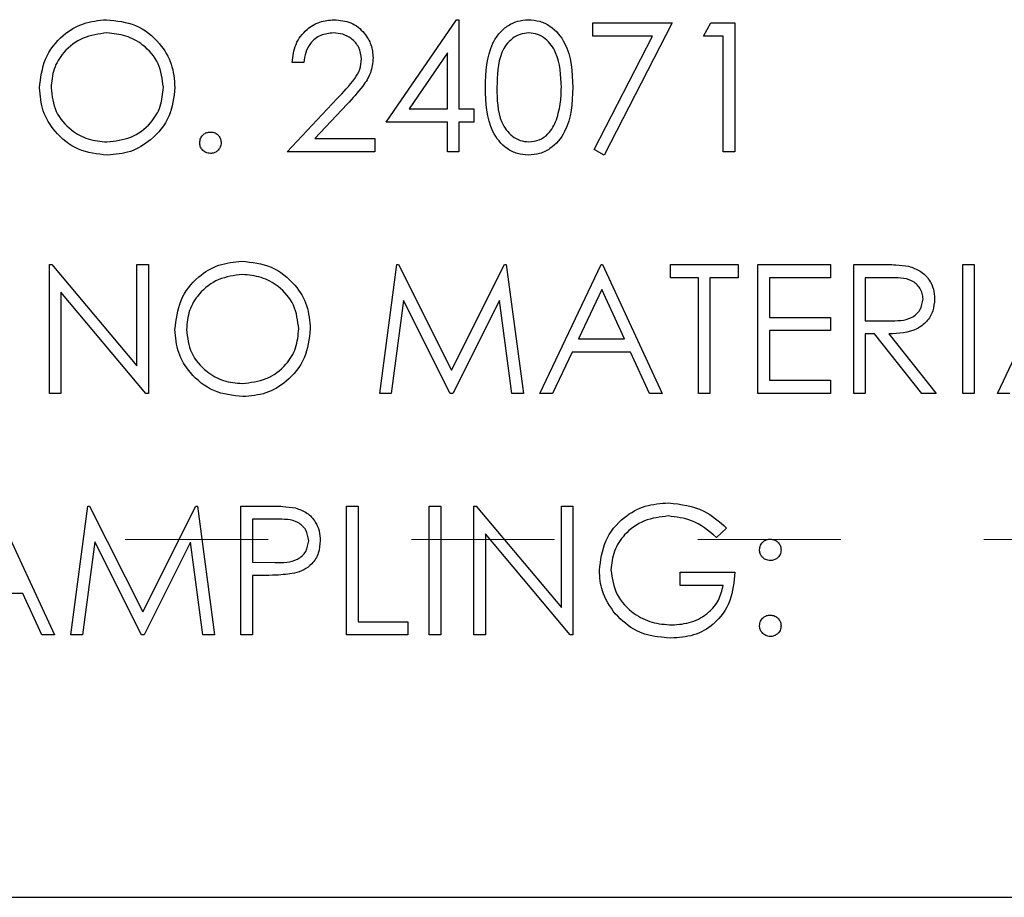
# Model space of a CAD drawing. Header units: inches. Extents: x 1880 to 2363, y -453 to -54.
# Tile 719 of 1056: x 1982.892 to 1983.58, y -74.366 to -73.753. Entities that reach past the tile are written whole.
import ezdxf

# ---------------------------------------------------------------- set-up
doc = ezdxf.new("R2010")
doc.units = ezdxf.units.IN
doc.header["$LTSCALE"] = 0.5
doc.header["$MEASUREMENT"] = 0
doc.linetypes.add('HIDDEN', pattern=[0.225, 0.15, -0.075])
doc.layers.add('DSS-M-S', color=53, linetype='Continuous')
doc.layers.add('DST-M-S', color=53, linetype='Continuous')

msp = doc.modelspace()

# ---------------------------------------------------------------- linework, layer by layer
at = {"layer": 'DSS-M-S', "linetype": 'Continuous', "lineweight": 25}
for p, q in [((1983.1485, -73.82445), (1983.19763, -73.75291)), ((1983.19763, -73.75291), (1983.19927, -73.75291)), ((1983.19927, -73.75291), (1983.19927, -73.81522)), ((1983.29273, -73.75522), (1983.34811, -73.75522)), ((1983.29273, -73.76445), (1983.29273, -73.75522)), ((1983.34811, -73.75522), (1983.3008, -73.84753)), ((1983.37004, -73.76445), (1983.37532, -73.75522)), ((1983.37532, -73.75522), (1983.39196, -73.75522)), ((1983.39196, -73.75522), (1983.39196, -73.84522)), ((1983.33445, -73.76445), (1983.29273, -73.76445)), ((1983.29383, -73.84369), (1983.33445, -73.76445)), ((1983.38388, -73.76445), (1983.37004, -73.76445)), ((1983.38388, -73.84522), (1983.38388, -73.76445)), ((1983.19119, -73.77614), (1983.16436, -73.81522)), ((1983.19119, -73.81522), (1983.19119, -73.77614)), ((1983.0908, -73.78291), (1983.08273, -73.78291)), ((1983.07927, -73.84522), (1983.11417, -73.80797)), ((1983.12106, -73.81196), (1983.09854, -73.83599)), ((1983.16436, -73.81522), (1983.19119, -73.81522)), ((1983.19927, -73.81522), (1983.20965, -73.81522)), ((1983.20965, -73.81522), (1983.20965, -73.82445)), ((1983.19119, -73.82445), (1983.1485, -73.82445)), ((1983.19119, -73.84522), (1983.19119, -73.82445)), ((1983.19927, -73.82445), (1983.19927, -73.84522)), ((1983.20965, -73.82445), (1983.19927, -73.82445)), ((1983.09854, -73.83599), (1983.14042, -73.83599)), ((1983.14042, -73.83599), (1983.14042, -73.84522)), ((1983.14042, -73.84522), (1983.07927, -73.84522)), ((1983.19927, -73.84522), (1983.19119, -73.84522)), ((1983.3008, -73.84753), (1983.29383, -73.84369)), ((1983.39196, -73.84522), (1983.38388, -73.84522)), ((1982.91311, -73.92397), (1982.91481, -73.92397)), ((1982.91311, -74.01397), (1982.91311, -73.92397)), ((1982.91481, -73.92397), (1982.97427, -73.99481)), ((1982.97427, -73.92397), (1982.98234, -73.92397)), ((1982.97427, -73.99481), (1982.97427, -73.92397)), ((1982.98234, -73.92397), (1982.98234, -74.01397)), ((1983.14388, -74.01397), (1983.15576, -73.92397)), ((1983.15576, -73.92397), (1983.15692, -73.92397)), ((1983.15692, -73.92397), (1983.19407, -73.99782)), ((1983.19407, -73.99782), (1983.23114, -73.92397)), ((1983.23114, -73.92397), (1983.23231, -73.92397)), ((1983.23231, -73.92397), (1983.24427, -74.01397)), ((1983.2558, -74.01397), (1983.2985, -73.92397)), ((1983.2985, -73.92397), (1983.29965, -73.92397)), ((1983.29965, -73.92397), (1983.34119, -74.01397)), ((1983.34696, -73.92397), (1983.39427, -73.92397)), ((1983.34696, -73.9332), (1983.34696, -73.92397)), ((1983.39427, -73.92397), (1983.39427, -73.9332)), ((1983.40811, -73.92397), (1983.45888, -73.92397)), ((1983.40811, -74.01397), (1983.40811, -73.92397)), ((1983.45888, -73.92397), (1983.45888, -73.9332)), ((1983.47504, -73.92397), (1983.49305, -73.92397)), ((1983.47504, -74.01397), (1983.47504, -73.92397)), ((1983.55119, -73.92397), (1983.55927, -73.92397)), ((1983.55119, -74.01397), (1983.55119, -73.92397)), ((1983.55927, -73.92397), (1983.55927, -74.01397)), ((1983.57542, -74.01397), (1983.61811, -73.92397)), ((1983.36657, -73.9332), (1983.34696, -73.9332)), ((1983.36657, -74.01397), (1983.36657, -73.9332)), ((1983.37465, -73.9332), (1983.37465, -74.01397)), ((1983.39427, -73.9332), (1983.37465, -73.9332)), ((1983.45888, -73.9332), (1983.41619, -73.9332)), ((1983.41619, -73.9332), (1983.41619, -73.96089)), ((1983.49999, -73.9332), (1983.48311, -73.9332)), ((1983.48311, -73.9332), (1983.48311, -73.9632)), ((1982.9805, -74.01397), (1982.92119, -73.9433)), ((1982.92119, -73.9433), (1982.92119, -74.01397)), ((1983.29898, -73.94151), (1983.28269, -73.97589)), ((1983.31485, -73.97589), (1983.29898, -73.94151)), ((1983.16061, -73.94907), (1983.15201, -74.01397)), ((1983.19323, -74.01397), (1983.16061, -73.94907)), ((1983.22754, -73.94921), (1983.19505, -74.01397)), ((1983.23615, -74.01397), (1983.22754, -73.94921)), ((1983.41619, -73.96089), (1983.45888, -73.96089)), ((1983.45888, -73.96089), (1983.45888, -73.97013)), ((1983.48311, -73.9632), (1983.49959, -73.96333)), ((1983.41619, -73.97013), (1983.41619, -74.00474)), ((1983.45888, -73.97013), (1983.41619, -73.97013)), ((1983.28269, -73.97589), (1983.31485, -73.97589)), ((1983.48311, -73.97243), (1983.48311, -74.01397)), ((1983.48968, -73.97243), (1983.48311, -73.97243)), ((1983.52274, -74.01397), (1983.48968, -73.97243)), ((1983.49966, -73.97243), (1983.53273, -74.01397)), ((1983.2783, -73.98513), (1983.26462, -74.01397)), ((1983.3191, -73.98513), (1983.2783, -73.98513)), ((1983.33241, -74.01397), (1983.3191, -73.98513)), ((1983.41619, -74.00474), (1983.45888, -74.00474)), ((1983.45888, -74.00474), (1983.45888, -74.01397)), ((1982.92119, -74.01397), (1982.91311, -74.01397)), ((1982.98234, -74.01397), (1982.9805, -74.01397)), ((1983.15201, -74.01397), (1983.14388, -74.01397)), ((1983.19505, -74.01397), (1983.19323, -74.01397)), ((1983.24427, -74.01397), (1983.23615, -74.01397)), ((1983.26462, -74.01397), (1983.2558, -74.01397)), ((1983.34119, -74.01397), (1983.33241, -74.01397)), ((1983.37465, -74.01397), (1983.36657, -74.01397)), ((1983.45888, -74.01397), (1983.40811, -74.01397)), ((1983.48311, -74.01397), (1983.47504, -74.01397)), ((1983.53273, -74.01397), (1983.52274, -74.01397)), ((1983.55927, -74.01397), (1983.55119, -74.01397)), ((1983.58424, -74.01397), (1983.57542, -74.01397)), ((1982.87504, -74.09272), (1982.91657, -74.18272)), ((1982.92811, -74.18272), (1982.93999, -74.09272)), ((1982.93999, -74.09272), (1982.94115, -74.09272)), ((1982.94115, -74.09272), (1982.9783, -74.16657)), ((1982.9783, -74.16657), (1983.01537, -74.09272)), ((1983.01537, -74.09272), (1983.01654, -74.09272)), ((1983.01654, -74.09272), (1983.0285, -74.18272)), ((1983.04696, -74.09272), (1983.06461, -74.09272)), ((1983.04696, -74.18272), (1983.04696, -74.09272)), ((1983.1208, -74.09272), (1983.12888, -74.09272)), ((1983.1208, -74.18272), (1983.1208, -74.09272)), ((1983.12888, -74.09272), (1983.12888, -74.17349)), ((1983.1785, -74.09272), (1983.18657, -74.09272)), ((1983.1785, -74.18272), (1983.1785, -74.09272)), ((1983.18657, -74.09272), (1983.18657, -74.18272)), ((1983.20965, -74.09272), (1983.21135, -74.09272)), ((1983.20965, -74.18272), (1983.20965, -74.09272)), ((1983.21135, -74.09272), (1983.2708, -74.16356)), ((1983.2708, -74.09272), (1983.27888, -74.09272)), ((1983.2708, -74.16356), (1983.2708, -74.09272)), ((1983.27888, -74.09272), (1983.27888, -74.18272)), ((1983.05504, -74.10195), (1983.05504, -74.13195)), ((1983.0715, -74.10195), (1983.05504, -74.10195)), ((1983.38619, -74.10808), (1983.37927, -74.11464)), ((1983.27704, -74.18272), (1983.21773, -74.11205)), ((1983.21773, -74.11205), (1983.21773, -74.18272)), ((1982.94484, -74.11782), (1982.93624, -74.18272)), ((1982.97746, -74.18272), (1982.94484, -74.11782)), ((1983.01177, -74.11796), (1982.97928, -74.18272)), ((1983.02038, -74.18272), (1983.01177, -74.11796)), ((1983.05504, -74.13195), (1983.07079, -74.13215)), ((1983.05504, -74.14118), (1983.05504, -74.18272)), ((1983.06147, -74.14118), (1983.05504, -74.14118)), ((1983.35388, -74.13888), (1983.39196, -74.13888)), ((1983.35388, -74.14811), (1983.35388, -74.13888)), ((1983.38388, -74.14811), (1983.35388, -74.14811)), ((1982.89449, -74.15388), (1982.85369, -74.15388)), ((1982.90779, -74.18272), (1982.89449, -74.15388)), ((1983.12888, -74.17349), (1983.1635, -74.17349)), ((1983.1635, -74.17349), (1983.1635, -74.18272)), ((1982.91657, -74.18272), (1982.90779, -74.18272)), ((1982.93624, -74.18272), (1982.92811, -74.18272)), ((1982.97928, -74.18272), (1982.97746, -74.18272)), ((1983.0285, -74.18272), (1983.02038, -74.18272)), ((1983.05504, -74.18272), (1983.04696, -74.18272)), ((1983.1635, -74.18272), (1983.1208, -74.18272)), ((1983.18657, -74.18272), (1983.1785, -74.18272)), ((1983.21773, -74.18272), (1983.20965, -74.18272)), ((1983.27888, -74.18272), (1983.27704, -74.18272)), ((1976.96606, -74.36607), (1989.46606, -74.36607))]:
    msp.add_line(p, q, dxfattribs=at)
at = {"layer": 'DSS-M-S', "linetype": 'HIDDEN', "lineweight": 18}
msp.add_line((1989.46606, -74.11607), (1976.96606, -74.11607), dxfattribs=at)
at = {"layer": 'DSS-M-S', "linetype": 'Continuous', "lineweight": 25}
for points, knots in [([(1982.90619, -73.80062), (1982.90702, -73.79367), (1982.90868, -73.77979), (1982.921, -73.76397), (1982.93655, -73.75455), (1982.94746, -73.75346), (1982.95292, -73.75291)], [0, 0, 0, 0, 0.279731, 0.559327, 0.77968, 1, 1, 1, 1]), ([(1982.95292, -73.75291), (1982.95997, -73.75365), (1982.97407, -73.75513), (1982.98984, -73.76791), (1982.99942, -73.78358), (1983.00034, -73.79465), (1983.0008, -73.80019)], [0, 0, 0, 0, 0.279767, 0.559358, 0.779571, 1, 1, 1, 1]), ([(1983.08273, -73.78291), (1983.08325, -73.77854), (1983.0843, -73.7698), (1983.09198, -73.7598), (1983.10175, -73.7538), (1983.10863, -73.75321), (1983.11208, -73.75291)], [0, 0, 0, 0, 0.280029, 0.559515, 0.779668, 1, 1, 1, 1]), ([(1983.11208, -73.75291), (1983.11609, -73.75329), (1983.12411, -73.75404), (1983.13302, -73.76137), (1983.13842, -73.77026), (1983.13898, -73.77653), (1983.13927, -73.77967)], [0, 0, 0, 0, 0.27989, 0.559224, 0.779582, 1, 1, 1, 1]), ([(1983.21773, -73.80026), (1983.21808, -73.78951), (1983.21851, -73.77606), (1983.2269, -73.76254), (1983.23274, -73.75717), (1983.23993, -73.75356), (1983.24519, -73.75313), (1983.24782, -73.75291)], [0, 0, 0, 0, 0.498702, 0.624177, 0.749467, 0.874745, 1, 1, 1, 1]), ([(1983.24782, -73.75291), (1983.25047, -73.75313), (1983.25577, -73.75355), (1983.26542, -73.75825), (1983.27759, -73.77326), (1983.27836, -73.78946), (1983.27888, -73.80026)], [0, 0, 0, 0, 0.1256, 0.251197, 0.500581, 1, 1, 1, 1]), ([(1982.95332, -73.76214), (1982.94764, -73.76288), (1982.93627, -73.76436), (1982.92327, -73.77438), (1982.91549, -73.78713), (1982.91467, -73.7961), (1982.91427, -73.80058)], [0, 0, 0, 0, 0.279627, 0.55935, 0.77963, 1, 1, 1, 1]), ([(1982.99273, -73.80017), (1982.99204, -73.79445), (1982.99065, -73.78303), (1982.9797, -73.77063), (1982.96673, -73.76347), (1982.95779, -73.76259), (1982.95332, -73.76214)], [0, 0, 0, 0, 0.279468, 0.55887, 0.779516, 1, 1, 1, 1]), ([(1983.11166, -73.76214), (1983.10859, -73.76246), (1983.10245, -73.76309), (1983.0955, -73.7687), (1983.09176, -73.77574), (1983.09112, -73.78052), (1983.0908, -73.78291)], [0, 0, 0, 0, 0.279699, 0.558847, 0.779176, 1, 1, 1, 1]), ([(1983.13119, -73.78039), (1983.13081, -73.77761), (1983.13005, -73.77204), (1983.12456, -73.76614), (1983.11823, -73.76264), (1983.11385, -73.76231), (1983.11166, -73.76214)], [0, 0, 0, 0, 0.2791258, 0.5589784, 0.77935, 1, 1, 1, 1]), ([(1983.24809, -73.76214), (1983.24603, -73.76235), (1983.2419, -73.76276), (1983.23642, -73.76593), (1983.23206, -73.77035), (1983.2261, -73.78131), (1983.22594, -73.79182), (1983.2258, -73.80022)], [0, 0, 0, 0, 0.125139, 0.250418, 0.375519, 0.500847, 1, 1, 1, 1]), ([(1983.2708, -73.80022), (1983.27047, -73.79187), (1983.26997, -73.77935), (1983.26155, -73.76698), (1983.25427, -73.7628), (1983.25015, -73.76236), (1983.24809, -73.76214)], [0, 0, 0, 0, 0.500072, 0.749021, 0.874598, 1, 1, 1, 1]), ([(1983.11417, -73.80797), (1983.11849, -73.80353), (1983.1245, -73.79734), (1983.13046, -73.78774), (1983.13095, -73.78284), (1983.13119, -73.78039)], [0, 0, 0, 0, 0.5607172, 0.7805321, 1, 1, 1, 1]), ([(1983.13927, -73.77967), (1983.1389, -73.78324), (1983.13817, -73.79038), (1983.13097, -73.80118), (1983.12482, -73.80787), (1983.12106, -73.81196)], [0, 0, 0, 0, 0.279288, 0.559154, 1, 1, 1, 1]), ([(1982.95364, -73.84753), (1982.94667, -73.84676), (1982.93272, -73.84521), (1982.9172, -73.83249), (1982.90764, -73.81704), (1982.90667, -73.80609), (1982.90619, -73.80062)], [0, 0, 0, 0, 0.279663, 0.559354, 0.779636, 1, 1, 1, 1]), ([(1982.91427, -73.80058), (1982.91495, -73.80625), (1982.91633, -73.8176), (1982.92721, -73.82983), (1982.93996, -73.8372), (1982.94886, -73.83793), (1982.95332, -73.8383)], [0, 0, 0, 0, 0.279416, 0.559077, 0.779478, 1, 1, 1, 1]), ([(1982.95332, -73.8383), (1982.95903, -73.83765), (1982.97046, -73.83635), (1982.9837, -73.82649), (1982.99149, -73.81366), (1982.99231, -73.80467), (1982.99273, -73.80017)], [0, 0, 0, 0, 0.27983, 0.559389, 0.779654, 1, 1, 1, 1]), ([(1983.0008, -73.80019), (1983.00001, -73.80717), (1982.99843, -73.82114), (1982.98561, -73.83662), (1982.9701, -73.84613), (1982.95913, -73.84706), (1982.95364, -73.84753)], [0, 0, 0, 0, 0.27963, 0.559343, 0.779597, 1, 1, 1, 1]), ([(1983.24782, -73.84753), (1983.24519, -73.84732), (1983.23994, -73.84689), (1983.23038, -73.84218), (1983.21856, -73.82705), (1983.21806, -73.81098), (1983.21773, -73.80026)], [0, 0, 0, 0, 0.125551, 0.25109, 0.50025, 1, 1, 1, 1]), ([(1983.2258, -73.80022), (1983.22587, -73.80863), (1983.22597, -73.82123), (1983.23461, -73.83352), (1983.24191, -73.83763), (1983.24603, -73.83808), (1983.24809, -73.8383)], [0, 0, 0, 0, 0.500291, 0.749086, 0.874606, 1, 1, 1, 1]), ([(1983.27888, -73.80026), (1983.27838, -73.81106), (1983.27762, -73.82725), (1983.26539, -73.84217), (1983.25576, -73.84689), (1983.25046, -73.84731), (1983.24782, -73.84753)], [0, 0, 0, 0, 0.4994065, 0.7487427, 0.8743724, 1, 1, 1, 1]), ([(1983.2674, -73.82285), (1983.26854, -73.8187), (1983.27059, -73.81129), (1983.27074, -73.8036), (1983.2708, -73.80022)], [0, 0, 0, 0, 0.559599, 1, 1, 1, 1]), ([(1983.24809, -73.8383), (1983.25055, -73.83799), (1983.25547, -73.83737), (1983.26306, -73.83224), (1983.26575, -73.82641), (1983.2674, -73.82285)], [0, 0, 0, 0, 0.280257, 0.560781, 1, 1, 1, 1]), ([(1983.01811, -73.83888), (1983.01824, -73.83777), (1983.01851, -73.83556), (1983.02054, -73.83311), (1983.023, -73.8316), (1983.02474, -73.83145), (1983.02561, -73.83138)], [0, 0, 0, 0, 0.279576, 0.559284, 0.779552, 1, 1, 1, 1]), ([(1983.02561, -73.83138), (1983.02672, -73.8315), (1983.02894, -73.83175), (1983.03137, -73.83382), (1983.03291, -73.83626), (1983.03304, -73.838), (1983.03311, -73.83888)], [0, 0, 0, 0, 0.2796016, 0.559212, 0.7794752, 1, 1, 1, 1]), ([(1983.02561, -73.84638), (1983.02451, -73.84624), (1983.0223, -73.84597), (1983.01986, -73.84393), (1983.01835, -73.84148), (1983.01819, -73.83974), (1983.01811, -73.83888)], [0, 0, 0, 0, 0.2795812, 0.5591432, 0.7795754, 1, 1, 1, 1]), ([(1983.03311, -73.83888), (1983.03298, -73.83998), (1983.03272, -73.84219), (1983.03067, -73.84463), (1983.02822, -73.84614), (1983.02648, -73.8463), (1983.02561, -73.84638)], [0, 0, 0, 0, 0.279469, 0.559358, 0.779674, 1, 1, 1, 1]), ([(1983.0008, -73.96937), (1983.00164, -73.96242), (1983.0033, -73.94854), (1983.01562, -73.93272), (1983.03116, -73.9233), (1983.04208, -73.92221), (1983.04754, -73.92166)], [0, 0, 0, 0, 0.279731, 0.559327, 0.77968, 1, 1, 1, 1]), ([(1983.04754, -73.92166), (1983.05459, -73.9224), (1983.06869, -73.92388), (1983.08446, -73.93666), (1983.09403, -73.95233), (1983.09496, -73.9634), (1983.09542, -73.96894)], [0, 0, 0, 0, 0.279767, 0.559358, 0.779571, 1, 1, 1, 1]), ([(1983.49305, -73.92397), (1983.49687, -73.92396), (1983.5037, -73.92394), (1983.51046, -73.92481), (1983.51344, -73.9252)], [0, 0, 0, 0, 0.56024, 1, 1, 1, 1]), ([(1983.51344, -73.9252), (1983.51626, -73.92613), (1983.52191, -73.92801), (1983.52785, -73.93407), (1983.53113, -73.94106), (1983.53143, -73.94571), (1983.53157, -73.94804)], [0, 0, 0, 0, 0.279797, 0.5595, 0.779626, 1, 1, 1, 1]), ([(1983.04793, -73.93089), (1983.04225, -73.93163), (1983.03089, -73.93311), (1983.01789, -73.94313), (1983.01011, -73.95588), (1983.00929, -73.96485), (1983.00888, -73.96933)], [0, 0, 0, 0, 0.2796271, 0.5593495, 0.7796302, 1, 1, 1, 1]), ([(1983.08734, -73.96892), (1983.08665, -73.9632), (1983.08527, -73.95178), (1983.07432, -73.93938), (1983.06135, -73.93222), (1983.0524, -73.93134), (1983.04793, -73.93089)], [0, 0, 0, 0, 0.279468, 0.5588703, 0.7795158, 1, 1, 1, 1]), ([(1983.5235, -73.94802), (1983.5234, -73.9467), (1983.52321, -73.94407), (1983.52142, -73.94047), (1983.51888, -73.93743), (1983.51221, -73.93303), (1983.50542, -73.93312), (1983.49999, -73.9332)], [0, 0, 0, 0, 0.125307, 0.250617, 0.375954, 0.501281, 1, 1, 1, 1]), ([(1983.49959, -73.96333), (1983.50512, -73.96331), (1983.51204, -73.96329), (1983.51886, -73.9589), (1983.52243, -73.95476), (1983.52307, -73.95071), (1983.5235, -73.94802)], [0, 0, 0, 0, 0.4998271, 0.6254978, 0.7512079, 1, 1, 1, 1]), ([(1983.53157, -73.94804), (1983.53134, -73.95089), (1983.53087, -73.95658), (1983.52642, -73.96414), (1983.51627, -73.9717), (1983.50651, -73.97213), (1983.49966, -73.97243)], [0, 0, 0, 0, 0.18712, 0.373979, 0.560911, 1, 1, 1, 1]), ([(1983.04826, -74.01628), (1983.04128, -74.01551), (1983.02733, -74.01396), (1983.01182, -74.00124), (1983.00226, -73.98579), (1983.00129, -73.97484), (1983.0008, -73.96937)], [0, 0, 0, 0, 0.279663, 0.559354, 0.779636, 1, 1, 1, 1]), ([(1983.00888, -73.96933), (1983.00957, -73.975), (1983.01095, -73.98635), (1983.02183, -73.99858), (1983.03458, -74.00595), (1983.04348, -74.00668), (1983.04793, -74.00705)], [0, 0, 0, 0, 0.279416, 0.5590765, 0.779478, 1, 1, 1, 1]), ([(1983.04793, -74.00705), (1983.05365, -74.0064), (1983.06507, -74.0051), (1983.07832, -73.99524), (1983.0861, -73.98241), (1983.08693, -73.97342), (1983.08734, -73.96892)], [0, 0, 0, 0, 0.27983, 0.559389, 0.779654, 1, 1, 1, 1]), ([(1983.09542, -73.96894), (1983.09463, -73.97592), (1983.09305, -73.98989), (1983.08023, -74.00537), (1983.06471, -74.01488), (1983.05374, -74.01581), (1983.04826, -74.01628)], [0, 0, 0, 0, 0.27963, 0.559343, 0.779597, 1, 1, 1, 1]), ([(1983.06461, -74.09272), (1983.06846, -74.09271), (1983.07532, -74.09269), (1983.08212, -74.09365), (1983.08511, -74.09407)], [0, 0, 0, 0, 0.560314, 1, 1, 1, 1]), ([(1983.08511, -74.09407), (1983.08784, -74.09506), (1983.09331, -74.09703), (1983.09896, -74.10312), (1983.10195, -74.11004), (1983.10221, -74.11459), (1983.10234, -74.11686)], [0, 0, 0, 0, 0.279705, 0.559381, 0.779509, 1, 1, 1, 1]), ([(1983.29734, -74.13769), (1983.29823, -74.13063), (1983.3, -74.11653), (1983.31295, -74.1007), (1983.32909, -74.09175), (1983.3402, -74.09086), (1983.34575, -74.09041)], [0, 0, 0, 0, 0.27959, 0.559072, 0.779411, 1, 1, 1, 1]), ([(1983.34575, -74.09041), (1983.35432, -74.09148), (1983.36965, -74.09339), (1983.38112, -74.10358), (1983.38619, -74.10808)], [0, 0, 0, 0, 0.558579, 1, 1, 1, 1]), ([(1983.34548, -74.09964), (1983.33979, -74.10034), (1983.3284, -74.10172), (1983.31511, -74.11133), (1983.30694, -74.12389), (1983.30593, -74.13285), (1983.30542, -74.13732)], [0, 0, 0, 0, 0.279847, 0.559555, 0.779847, 1, 1, 1, 1]), ([(1983.37927, -74.11464), (1983.3737, -74.11007), (1983.36376, -74.10189), (1983.35107, -74.10033), (1983.34548, -74.09964)], [0, 0, 0, 0, 0.55984, 1, 1, 1, 1]), ([(1983.09427, -74.1169), (1983.09386, -74.11432), (1983.09324, -74.11043), (1983.08993, -74.10637), (1983.08357, -74.10181), (1983.07686, -74.10189), (1983.0715, -74.10195)], [0, 0, 0, 0, 0.248969, 0.374729, 0.500383, 1, 1, 1, 1]), ([(1983.07079, -74.13215), (1983.07628, -74.13217), (1983.08314, -74.13219), (1983.08978, -74.12769), (1983.09325, -74.12356), (1983.09386, -74.11956), (1983.09427, -74.1169)], [0, 0, 0, 0, 0.499721, 0.62535, 0.751083, 1, 1, 1, 1]), ([(1983.10234, -74.11686), (1983.10213, -74.11983), (1983.1017, -74.12576), (1983.09719, -74.13298), (1983.09106, -74.13764), (1983.08661, -74.13902), (1983.08439, -74.1397)], [0, 0, 0, 0, 0.2800989, 0.5593238, 0.7794579, 1, 1, 1, 1]), ([(1983.40927, -74.1233), (1983.4094, -74.1222), (1983.40968, -74.11999), (1983.41171, -74.11755), (1983.41417, -74.11604), (1983.4159, -74.11588), (1983.41677, -74.1158)], [0, 0, 0, 0, 0.279585, 0.559454, 0.779697, 1, 1, 1, 1]), ([(1983.41677, -74.1158), (1983.41788, -74.11592), (1983.42009, -74.11618), (1983.42252, -74.11824), (1983.42406, -74.12068), (1983.4242, -74.12243), (1983.42427, -74.1233)], [0, 0, 0, 0, 0.279602, 0.559212, 0.779475, 1, 1, 1, 1]), ([(1983.41677, -74.1308), (1983.41566, -74.13067), (1983.41345, -74.13041), (1983.411, -74.12836), (1983.4095, -74.12591), (1983.40934, -74.12417), (1983.40927, -74.1233)], [0, 0, 0, 0, 0.279647, 0.559299, 0.779615, 1, 1, 1, 1]), ([(1983.42427, -74.1233), (1983.42414, -74.12441), (1983.42389, -74.12663), (1983.42183, -74.12906), (1983.41938, -74.13058), (1983.41764, -74.13073), (1983.41677, -74.1308)], [0, 0, 0, 0, 0.279517, 0.559326, 0.779544, 1, 1, 1, 1]), ([(1983.08439, -74.1397), (1983.08013, -74.14024), (1983.07252, -74.1412), (1983.06485, -74.14119), (1983.06147, -74.14118)], [0, 0, 0, 0, 0.559694, 1, 1, 1, 1]), ([(1983.30838, -74.16801), (1983.30482, -74.16286), (1983.29847, -74.15366), (1983.29769, -74.14257), (1983.29734, -74.13769)], [0, 0, 0, 0, 0.559317, 1, 1, 1, 1]), ([(1983.30542, -74.13732), (1983.30634, -74.14327), (1983.30818, -74.15518), (1983.32013, -74.16776), (1983.334, -74.17468), (1983.34338, -74.17543), (1983.34808, -74.1758)], [0, 0, 0, 0, 0.2790614, 0.5585842, 0.7792365, 1, 1, 1, 1]), ([(1983.39196, -74.13888), (1983.3914, -74.14567), (1983.3903, -74.15923), (1983.37891, -74.17528), (1983.36335, -74.18394), (1983.35271, -74.18467), (1983.34737, -74.18503)], [0, 0, 0, 0, 0.280351, 0.559367, 0.779371, 1, 1, 1, 1]), ([(1983.34808, -74.1758), (1983.35272, -74.17544), (1983.362, -74.17473), (1983.3734, -74.16804), (1983.3813, -74.15879), (1983.38302, -74.15167), (1983.38388, -74.14811)], [0, 0, 0, 0, 0.280254, 0.559912, 0.779941, 1, 1, 1, 1]), ([(1983.34737, -74.18503), (1983.33897, -74.18426), (1983.32395, -74.18289), (1983.31314, -74.17256), (1983.30838, -74.16801)], [0, 0, 0, 0, 0.559617, 1, 1, 1, 1]), ([(1983.40927, -74.17638), (1983.4094, -74.17527), (1983.40966, -74.17306), (1983.4117, -74.17061), (1983.41416, -74.1691), (1983.4159, -74.16895), (1983.41677, -74.16888)], [0, 0, 0, 0, 0.279576, 0.559284, 0.779552, 1, 1, 1, 1]), ([(1983.41677, -74.16888), (1983.41788, -74.169), (1983.42009, -74.16925), (1983.42252, -74.17132), (1983.42406, -74.17376), (1983.4242, -74.1755), (1983.42427, -74.17638)], [0, 0, 0, 0, 0.279602, 0.559212, 0.779475, 1, 1, 1, 1]), ([(1983.41677, -74.18388), (1983.41566, -74.18374), (1983.41346, -74.18347), (1983.41102, -74.18143), (1983.40951, -74.17898), (1983.40935, -74.17724), (1983.40927, -74.17638)], [0, 0, 0, 0, 0.279581, 0.559143, 0.779575, 1, 1, 1, 1]), ([(1983.42427, -74.17638), (1983.42414, -74.17748), (1983.42387, -74.17969), (1983.42182, -74.18213), (1983.41937, -74.18364), (1983.41763, -74.1838), (1983.41677, -74.18388)], [0, 0, 0, 0, 0.279469, 0.559358, 0.779674, 1, 1, 1, 1])]:
    msp.add_open_spline(points, degree=3, knots=knots, dxfattribs=at)
at = {"layer": 'DST-M-S', "linetype": 'Continuous', "lineweight": 25}
msp.add_line((1976.96606, -74.36607), (1989.46606, -74.36607), dxfattribs=at)

doc.saveas('drawing.dxf')
